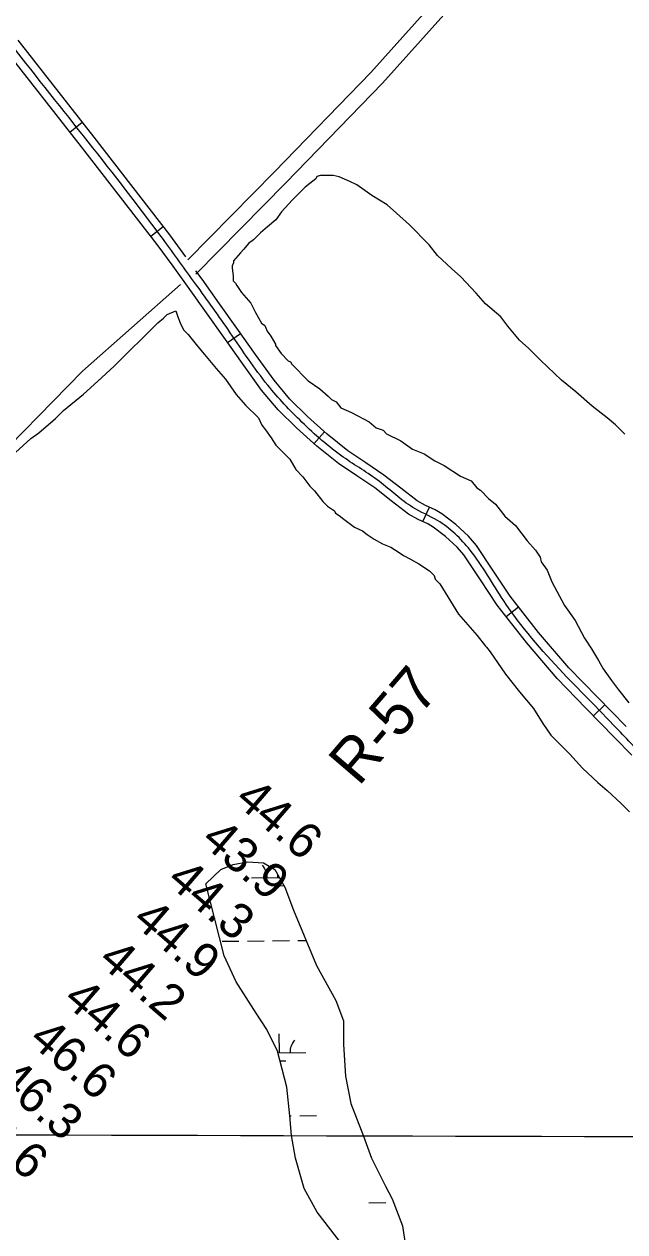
# Model space of a CAD drawing. Extents: x 3146026 to 3183936, y 897894 to 923344.
# Drawn here: x 3172561 to 3173701, y 915242 to 917534 of the extents above; entities that cross this region are included whole.
import ezdxf

# ---------------------------------------------------------------- set-up
doc = ezdxf.new("R2010")
doc.units = 0
for name, color, linetype in [('V-GRID-MAJR', 7, 'Continuous'), ('V-RIVR-RANG', 7, 'Continuous'), ('V-RIVR-RANG-IDEN', 7, 'Continuous'), ('V-ROAD-CNTR', 7, 'Continuous'), ('V-SITE-VEGE', 7, 'Continuous'), ('V-TOPO-SHOR', 7, 'Continuous'), ('V-WETL-SWMP', 7, 'Continuous')]:
    doc.layers.add(name, color=color, linetype=linetype)

msp = doc.modelspace()

# ---------------------------------------------------------------- linework, layer by layer
at = {"layer": 'V-GRID-MAJR'}
msp.add_spline([(3150289.9, 915500.2), (3155511.6, 915481.6), (3160733.3, 915463.8), (3165955, 915446.7), (3171176.8, 915430.3), (3176398.5, 915414.8), (3181620.2, 915400)], degree=3, dxfattribs=at)
at = {"layer": 'V-ROAD-CNTR'}
for p, q in [((3172647.9, 917329.4), (3172671.5, 917347.9)), ((3172801.2, 917132), (3172824.9, 917150.4)), ((3172947.2, 916929.9), (3172971.6, 916947.3)), ((3173111, 916737.9), (3173131.1, 916760.2)), ((3173317.4, 916589.9), (3173330.1, 916617.1)), ((3173475.4, 916409.9), (3173499, 916428.3)), ((3173641.5, 916221.1), (3173662.9, 916242))]:
    msp.add_line(p, q, dxfattribs=at)
for points in [[(3173516, 917784.9), (3173480.4, 917752.7), (3173362.5, 917603.1), (3173219.1, 917442.8), (3173036, 917253.8), (3172871.4, 917086.7)], [(3173534, 917760.8), (3173502.4, 917732.2), (3173385.5, 917583.8), (3173241.1, 917422.3), (3173057.5, 917232.8), (3172887.1, 917059.9)], [(3172867.9, 917092.8), (3172837.4, 917134.3), (3172693.7, 917319.5), (3172549.5, 917503.9)], [(3173714.2, 916146.4), (3173681.7, 916179.8), (3173627.1, 916235.8), (3173572.7, 916292.4), (3173514.1, 916360.3), (3173458.8, 916431.1), (3173426.8, 916479.4), (3173395.3, 916526.8), (3173382.7, 916541.4), (3173360.9, 916561.8), (3173337, 916579.7), (3173326.8, 916585.5), (3173308.9, 916593.9), (3173290.3, 916604.4), (3173257.7, 916629.7), (3173226.3, 916653.9), (3173192.3, 916676.7), (3173157.6, 916700.4), (3173116.7, 916732.9), (3173077.9, 916767.8), (3173043, 916802.2), (3173011.6, 916839.8), (3172975.6, 916890), (3172940.1, 916939.8), (3172907.2, 916986.2), (3172874.3, 917032.5), (3172844.1, 917074.6), (3172813.4, 917116.2), (3172670, 917301.1), (3172525.7, 917485.7)], [(3173703.2, 916200.8), (3173648.7, 916256.6), (3173594.8, 916312.6), (3173537.3, 916379.3), (3173483.2, 916448.7), (3173451.7, 916496), (3173419.3, 916544.9), (3173404.4, 916562.2), (3173380.2, 916584.8), (3173353.5, 916604.8), (3173340.7, 916612.1), (3173322.6, 916620.6), (3173306.9, 916629.5), (3173276, 916653.4), (3173243.8, 916678.2), (3173209.2, 916701.6), (3173175.4, 916724.6), (3173136, 916755.8), (3173098.5, 916789.6), (3173065.1, 916822.6), (3173035.3, 916858.2), (3173000, 916907.4), (3172964.6, 916957.2), (3172931.7, 917003.5), (3172898.7, 917049.9), (3172887, 917066.2)]]:
    msp.add_lwpolyline(points, dxfattribs=at)
msp.add_spline([(3173876.2, 916033), (3173814.5, 916079.5), (3173758, 916124.4), (3173692.5, 916190.3), (3173583.7, 916302.5), (3173471, 916439.9), (3173407.3, 916535.8), (3173345.2, 916592.2), (3173298.6, 916617), (3173235.1, 916666), (3173166.5, 916712.5), (3173088.2, 916778.7), (3173023.4, 916849), (3172952.3, 916948.5), (3172886.5, 917041.2), (3172825.4, 917125.3), (3172537.6, 917494.8), (3172269, 917850.1), (3172088.6, 918085.9), (3171873.3, 918372.2), (3171670.1, 918644.8), (3171605, 918722.9), (3171559.8, 918772.3), (3171510.5, 918823.1), (3171436.5, 918897.5), (3171348.6, 918988.1), (3171134.9, 919184.7), (3170850.4, 919471.4), (3170564.7, 919753.5), (3170323.8, 919988.7), (3170001.3, 920304.8), (3169714.9, 920582), (3169402.2, 920888.5), (3169108, 921184.3), (3168876, 921421.7), (3168790.3, 921506.4)], degree=3, dxfattribs=at)
at = {"layer": 'V-SITE-VEGE'}
for p, q in [((3173103.1, 917231.5), (3173094.2, 917224.8)), ((3173114.3, 917240.4), (3173103.1, 917231.5)), ((3173116.5, 917244.8), (3173114.3, 917240.4)), ((3173123.2, 917247), (3173116.5, 917244.8)), ((3173147.7, 917247), (3173123.2, 917247)), ((3173158.8, 917244.7), (3173147.7, 917247)), ((3173178.8, 917235.7), (3173158.8, 917244.7)), ((3173192.2, 917229), (3173178.8, 917235.7)), ((3173212.2, 917215.6), (3173192.2, 917229)), ((3173094.2, 917224.8), (3173069.7, 917200.4)), ((3173221.1, 917208.9), (3173212.2, 917215.6)), ((3173250, 917191), (3173221.1, 917208.9)), ((3173069.7, 917200.4), (3173049.6, 917178.2)), ((3173267.7, 917175.4), (3173250, 917191)), ((3173038.4, 917162.6), (3173022.8, 917149.3)), ((3173049.6, 917178.2), (3173038.4, 917162.6)), ((3173292.2, 917153.1), (3173267.7, 917175.4)), ((3173009.4, 917138.2), (3172996, 917124.9)), ((3173022.8, 917149.3), (3173009.4, 917138.2)), ((3173329.9, 917115.2), (3173292.2, 917153.1)), ((3172987.1, 917118.2), (3172978.2, 917107.1)), ((3172996, 917124.9), (3172987.1, 917118.2)), ((3173345.5, 917095.1), (3173329.9, 917115.2)), ((3172971.5, 917100.4), (3172958.1, 917084.9)), ((3172978.2, 917107.1), (3172971.5, 917100.4)), ((3173372.1, 917070.5), (3173345.5, 917095.1)), ((3172958.1, 917080.4), (3172955.8, 917076)), ((3172955.8, 917076), (3172955.8, 917071.5)), ((3172955.8, 917071.5), (3172958, 917055.9)), ((3172958.1, 917084.9), (3172958.1, 917080.4)), ((3173389.9, 917054.9), (3173372.1, 917070.5)), ((3172958, 917055.9), (3172958, 917047)), ((3172958, 917047), (3172962.4, 917042.6)), ((3173418.8, 917023.7), (3173389.9, 917054.9)), ((3172962.4, 917042.6), (3172964.6, 917038.1)), ((3172964.6, 917038.1), (3172973.5, 917024.7)), ((3172973.5, 917024.7), (3172991.3, 917004.7)), ((3173436.5, 917003.6), (3173418.8, 917023.7)), ((3172991.3, 917004.7), (3173000.1, 916986.8)), ((3173465.4, 916979), (3173436.5, 917003.6)), ((3173000.1, 916986.8), (3173011.2, 916966.8)), ((3173478.7, 916961.2), (3173465.4, 916979)), ((3173011.2, 916966.8), (3173017.9, 916962.3)), ((3173017.9, 916962.3), (3173022.3, 916951.2)), ((3173500.9, 916934.4), (3173478.7, 916961.2)), ((3173022.3, 916951.2), (3173029, 916942.2)), ((3173029, 916942.2), (3173037.8, 916926.6)), ((3173518.7, 916918.8), (3173500.9, 916934.4)), ((3173037.8, 916926.6), (3173037.8, 916924.4)), ((3173037.8, 916924.4), (3173048.9, 916908.8)), ((3173048.9, 916908.8), (3173062.2, 916895.4)), ((3173540.9, 916896.5), (3173518.7, 916918.8)), ((3173062.2, 916895.4), (3173066.7, 916893.2)), ((3173066.7, 916893.2), (3173068.9, 916888.7)), ((3173068.9, 916888.7), (3173100, 916857.5)), ((3173580.9, 916858.5), (3173540.9, 916896.5)), ((3173100, 916857.5), (3173122.2, 916841.8)), ((3173122.2, 916841.8), (3173137.8, 916828.4)), ((3173607.6, 916836.2), (3173580.9, 916858.5)), ((3173137.8, 916828.4), (3173144.4, 916821.7)), ((3173144.4, 916821.7), (3173153.3, 916817.3)), ((3173153.3, 916817.3), (3173162.2, 916806.1)), ((3173638.7, 916809.4), (3173607.6, 916836.2)), ((3173162.2, 916806.1), (3173182.2, 916797.1)), ((3173182.2, 916797.1), (3173215.6, 916779.3)), ((3173667.6, 916787.1), (3173638.7, 916809.4)), ((3173215.6, 916779.3), (3173228.9, 916768.1)), ((3173683.1, 916773.7), (3173667.6, 916787.1)), ((3173700.9, 916755.8), (3173683.1, 916773.7)), ((3173228.9, 916768.1), (3173242.3, 916763.6)), ((3173242.3, 916763.6), (3173248.9, 916756.9)), ((3173248.9, 916756.9), (3173275.6, 916743.5)), ((3173275.6, 916743.5), (3173297.8, 916727.8)), ((3173297.8, 916727.8), (3173320.1, 916718.9)), ((3173320.1, 916718.9), (3173340.1, 916705.5)), ((3173340.1, 916705.5), (3173357.9, 916696.5)), ((3173357.9, 916696.5), (3173389, 916676.4)), ((3173389, 916676.4), (3173409, 916667.5)), ((3173409, 916667.5), (3173420.1, 916654.1)), ((3173420.1, 916654.1), (3173426.8, 916649.6)), ((3173426.8, 916649.6), (3173442.3, 916634)), ((3173442.3, 916634), (3173455.7, 916622.8)), ((3173455.7, 916622.8), (3173473.4, 916600.5)), ((3173473.4, 916600.5), (3173493.4, 916582.7)), ((3173493.4, 916582.7), (3173515.6, 916553.7)), ((3173515.6, 916553.7), (3173531.1, 916535.8)), ((3173531.1, 916535.8), (3173540, 916522.4)), ((3173540, 916522.4), (3173542.2, 916513.5)), ((3173542.2, 916513.5), (3173553.3, 916497.9)), ((3173553.3, 916497.9), (3173562.2, 916475.6)), ((3173562.2, 916475.6), (3173586.5, 916431)), ((3173586.5, 916431), (3173606.5, 916402.1)), ((3173606.5, 916402.1), (3173624.2, 916368.6)), ((3173624.2, 916368.6), (3173637.6, 916348.6)), ((3173637.6, 916348.6), (3173650.9, 916326.3)), ((3173650.9, 916326.3), (3173659.7, 916310.6)), ((3173659.7, 916310.6), (3173675.3, 916288.4)), ((3173675.3, 916288.4), (3173688.6, 916270.5)), ((3173688.6, 916270.5), (3173708.5, 916246))]:
    msp.add_line(p, q, dxfattribs=at)
msp.add_lwpolyline([(3172544.6, 916721), (3172573.6, 916747.7), (3172589.2, 916758.8), (3172620.4, 916785.4), (3172636.1, 916801), (3172674, 916832), (3172700.8, 916856.5), (3172732, 916885.3), (3172814.6, 916967.5), (3172825.7, 916976.4), (3172832.4, 916983), (3172849.2, 916990.1), (3172852.5, 916978.5), (3172856.9, 916967.4), (3172863.5, 916954), (3172872.4, 916945.1), (3172890.2, 916922.8), (3172903.5, 916907.2), (3172925.7, 916880.4), (3172943.4, 916860.3), (3172963.4, 916831.3), (3172981.2, 916811.3), (3173005.6, 916786.7), (3173012.3, 916773.3), (3173018.9, 916764.4), (3173030, 916748.8), (3173038.9, 916735.4), (3173065.5, 916708.6), (3173076.6, 916688.6), (3173089.9, 916675.2), (3173103.3, 916657.3), (3173112.1, 916648.4), (3173127.7, 916628.3), (3173136.6, 916619.4), (3173149.9, 916610.5), (3173152.1, 916606), (3173158.8, 916601.5), (3173167.7, 916594.9), (3173187.7, 916579.2), (3173203.2, 916572.5), (3173212.1, 916565.8), (3173225.5, 916556.9), (3173241, 916547.9), (3173256.6, 916541.2), (3173274.4, 916530), (3173281, 916525.6), (3173294.4, 916518.8), (3173310, 916509.9), (3173330, 916496.5), (3173338.8, 916487.6), (3173341.1, 916480.9), (3173349.9, 916472), (3173385.4, 916414), (3173420.9, 916373.8), (3173436.5, 916353.8), (3173438.7, 916351.5), (3173445.4, 916342.6), (3173474.2, 916300.2), (3173500.8, 916266.8), (3173527.5, 916235.5), (3173545.2, 916206.6), (3173560.7, 916184.3), (3173596.3, 916148.5), (3173620.7, 916121.8), (3173649.6, 916095), (3173667.4, 916079.4), (3173694, 916054.8), (3173709.6, 916039.2)], dxfattribs=at)
at = {"layer": 'V-TOPO-SHOR'}
msp.add_lwpolyline([(3172282.6, 916478.3), (3172671.7, 916875.6), (3172858, 917040.3)], dxfattribs=at)
at = {"layer": 'V-WETL-SWMP'}
for p, q in [((3172992.2, 915913.9), (3173045.4, 915914.4)), ((3173030.4, 915898.9), (3173054.1, 915899.1)), ((3173042.2, 915914.4), (3173042.2, 915920.2)), ((3172936.6, 915793.3), (3172968.6, 915793.6)), ((3172984.6, 915793.8), (3173016.6, 915794.1)), ((3173032.6, 915794.2), (3173064.6, 915794.6)), ((3173080.6, 915794.7), (3173096.2, 915794.9)), ((3173045.5, 915581.8), (3173045.2, 915617.7)), ((3173042.4, 915581.7), (3173095.5, 915582.2)), ((3173046.4, 915566.3), (3173057.7, 915566.4)), ((3173065.6, 915461.9), (3173067.9, 915461.9)), ((3173083.9, 915462.1), (3173115.9, 915462.4)), ((3173215.4, 915297.2), (3173247.4, 915297.5))]:
    msp.add_line(p, q, dxfattribs=at)
msp.add_lwpolyline([(3173164.7, 915217.6), (3173117.1, 915279), (3173092.2, 915324.3), (3173075.9, 915381.9), (3173068.3, 915424.5), (3173065.5, 915462.3), (3173059.5, 915516.2), (3173041.6, 915584.7), (3173021.6, 915625.6), (3173001.6, 915656.9), (3172963.7, 915716.7), (3172940.4, 915765.7), (3172905.7, 915902.1), (3172934.2, 915929.7), (3172957.4, 915938.9), (3172984.9, 915944.3), (3173015.1, 915942.2), (3173036.7, 915929.8), (3173055.6, 915896.4), (3173072.4, 915852.2), (3173115.8, 915747.7), (3173152.5, 915680.9), (3173167.2, 915642.1), (3173167.3, 915597.3), (3173171.1, 915537.4), (3173180.9, 915485.7), (3173205.3, 915423.7), (3173220.5, 915381.6), (3173246.5, 915328.8), (3173259.4, 915304.6), (3173279.2, 915253.5), (3173283.3, 915223.3)], dxfattribs=at)
for centre, start, end in [((3172987, 915914.3), 359.7992, 41.3429), ((3173100.8, 915582.8), 139.7992, 181.3429)]:
    msp.add_arc(centre, 35.2, start, end, dxfattribs=at)

# ---------------------------------------------------------------- texts
at = {"layer": 'V-RIVR-RANG'}
for s, p in [('44.6', (3172958, 916058.1)), ('43.9', (3172894.1, 915981.2)), ('44.3', (3172829.2, 915905.1)), ('44.9', (3172763.9, 915829.4)), ('44.2', (3172699.1, 915753.3)), ('44.6', (3172632.6, 915678.6)), ('46.6', (3172567.5, 915602.6)), ('46.3', (3172503.8, 915525.5)), ('48.6', (3172437.3, 915450.8))]:
    msp.add_text(s, height=67, rotation=319.2483, dxfattribs=at).set_placement(p)
at = {"layer": 'V-RIVR-RANG-IDEN'}
msp.add_text('R-57', height=83, rotation=49.3916, dxfattribs=at).set_placement((3173195.8, 916085.8))

doc.saveas('drawing.dxf')
